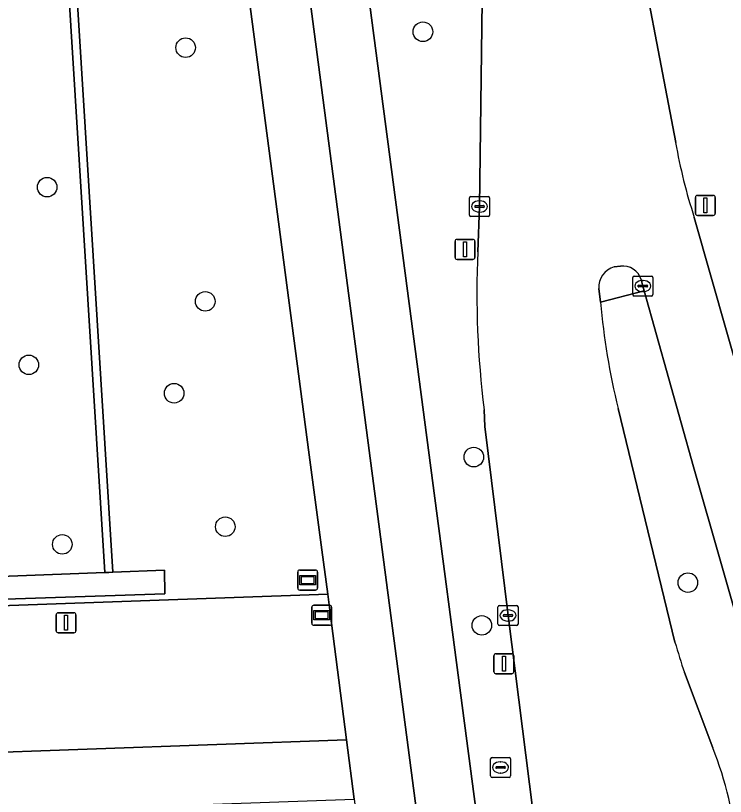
# Model space of a CAD drawing. Extents: x 160554 to 161248, y 385329 to 386506.
# Drawn here: x 161074.62 to 161110.11, y 386232.72 to 386271.75 of the extents above; entities that cross this region are included whole.
import ezdxf

# ---------------------------------------------------------------- set-up
doc = ezdxf.new("R2010")
doc.units = 0
for name, color, linetype in [('IMGEO_Berm_groen', 7, 'Continuous'), ('IMGEO_Boom', 7, 'Continuous'), ('IMGEO_Fietspad_gesloten', 7, 'Continuous'), ('IMGEO_Groenvoorziening', 7, 'Continuous'), ('IMGEO_Haag', 7, 'Continuous'), ('IMGEO_Kolk', 7, 'Continuous'), ('IMGEO_Lichtmast', 7, 'Continuous'), ('IMGEO_Rijbaan_lokaal_open', 7, 'Continuous'), ('IMGEO_Rijbaan_regionaal_gesloten', 7, 'Continuous'), ('IMGEO_Rioolput', 7, 'Continuous'), ('IMGEO_Verkeerseiland_gesloten', 7, 'Continuous'), ('IMGEO_Voetpad_open', 7, 'Continuous'), ('IMGEO_Wegwijzer', 7, 'Continuous')]:
    doc.layers.add(name, color=color, linetype=linetype)

msp = doc.modelspace()

# ---------------------------------------------------------------- linework, layer by layer
at = {"layer": 'IMGEO_Berm_groen'}
for points in [[(161077.345, 386376.505), (161078.83, 386372.209), (161080.097, 386368.758), (161081.351, 386365.382), (161086.632, 386352.57), (161090.078, 386344.225), (161095.385, 386331.101), (161096.772, 386327.199), (161097.887, 386323.643), (161098.842, 386320.32), (161099.895, 386316.231), (161100.299, 386314.254), (161100.936, 386310.292), (161105.199, 386278.358), (161105.348, 386277.358), (161107.62, 386265.4)], [(161085.848, 386312.903), (161087.19, 386307.026), (161088.889, 386298.451), (161103.567, 386187.092), (161104.297, 386182.605)], [(161097.73, 386259.946), (161097.814, 386262.207), (161097.943, 386272.48), (161097.892, 386274.823)], [(161108.553, 386261.659), (161111.838, 386250.069), (161114.385, 386241.168), (161115.5, 386237.06)], [(161111.37, 386239.186), (161108.516, 386249.199), (161106.051, 386257.989), (161103.866, 386257.428)], [(161098.078, 386251.208), (161098.042, 386252.048)], [(161104.748, 386252.11), (161107.586, 386240.431)], [(161107.372, 386182.902), (161107.315, 386183.197), (161106.751, 386186.787), (161102.647, 386214.849), (161101.721, 386222.134), (161099.239, 386241.761), (161098.078, 386251.208)], [(161108.06, 386238.906), (161109.474, 386235.148)]]:
    msp.add_lwpolyline(points, dxfattribs=at)
for centre, radius, start, end in [((161133.024, 386269.749), 25.774, 189.7142, 198.2934), ((161144.914, 386257.855), 47.231, 177.4623, 187.0621), ((161137.11, 386260.209), 33.36, 184.7826, 194.0512), ((161134.811, 386248.057), 28.273, 195.6479, 198.8846), ((161092.498, 386228.38), 18.275, 5.0363, 21.7377)]:
    msp.add_arc(centre, radius, start, end, dxfattribs=at)
at = {"layer": 'IMGEO_Boom'}
for centre in [(161094.984, 386270.94), (161083.121, 386270.146), (161076.198, 386263.173), (161084.103, 386257.462), (161075.283, 386254.291), (161082.547, 386252.872), (161097.528, 386249.679), (161085.104, 386246.199), (161076.957, 386245.317), (161108.23, 386243.404), (161097.93, 386241.266)]:
    msp.add_circle(centre, 0.489, dxfattribs=at)
at = {"layer": 'IMGEO_Fietspad_gesloten'}
for points in [[(161100.821, 386181.042), (161104.363, 386179.719), (161104.297, 386182.605), (161103.567, 386187.092), (161088.889, 386298.451), (161087.19, 386307.026), (161085.848, 386312.903)], [(161089.26, 386273.118), (161100.316, 386188.979), (161100.833, 386185.089)]]:
    msp.add_lwpolyline(points, dxfattribs=at)
at = {"layer": 'IMGEO_Groenvoorziening'}
for points in [[(161076.522, 386291.65), (161079.479, 386243.925), (161082.072, 386244.022), (161082.082, 386242.845), (161065.65, 386242.292), (161065.584, 386243.401), (161079.079, 386243.909), (161076.124, 386291.618)], [(161076.124, 386291.618), (161079.079, 386243.909), (161079.279, 386243.917), (161079.479, 386243.925), (161076.522, 386291.65)], [(161070.939, 386285.189), (161071.538, 386268.247), (161071.837, 386259.923), (161073.483, 386259.918), (161073.528, 386259.008), (161071.87, 386258.998), (161072.408, 386243.993), (161067.444, 386243.833), (161065.315, 386243.764), (161065.4, 386241.944), (161090.225, 386242.834), (161089.929, 386245.048), (161089.261, 386250.038), (161084.554, 386285.892)]]:
    msp.add_lwpolyline(points, dxfattribs=at)
msp.add_lwpolyline([(161082.072, 386244.022), (161079.479, 386243.925), (161079.279, 386243.917), (161079.079, 386243.909), (161065.584, 386243.401), (161065.65, 386242.292), (161082.082, 386242.845)], close=True, dxfattribs=at)
at = {"layer": 'IMGEO_Haag'}
msp.add_lwpolyline([(161076.124, 386291.618), (161079.079, 386243.909), (161079.279, 386243.917), (161079.479, 386243.925), (161076.522, 386291.65)], dxfattribs=at)
msp.add_lwpolyline([(161082.072, 386244.022), (161079.479, 386243.925), (161079.279, 386243.917), (161079.079, 386243.909), (161065.584, 386243.401), (161065.65, 386242.292), (161082.082, 386242.845)], close=True, dxfattribs=at)
at = {"layer": 'IMGEO_Kolk'}
for p, q in [((161097.313, 386261.781), (161097.313, 386262.633)), ((161097.388, 386262.707), (161098.24, 386262.707)), ((161098.314, 386262.633), (161098.314, 386261.781)), ((161097.572, 386262.201), (161097.572, 386262.213)), ((161098.01, 386262.164), (161097.612, 386262.164)), ((161097.615, 386262.25), (161098.013, 386262.25)), ((161097.801, 386262.487), (161097.826, 386262.487)), ((161098.056, 386262.213), (161098.056, 386262.201)), ((161097.824, 386261.927), (161097.799, 386261.927)), ((161098.24, 386261.707), (161097.388, 386261.707)), ((161105.477, 386257.803), (161105.477, 386258.655)), ((161105.552, 386258.729), (161106.404, 386258.729)), ((161106.478, 386258.655), (161106.478, 386257.803)), ((161105.736, 386258.223), (161105.736, 386258.235)), ((161105.779, 386258.272), (161106.177, 386258.272)), ((161105.965, 386258.509), (161105.99, 386258.509)), ((161106.22, 386258.235), (161106.22, 386258.223)), ((161106.174, 386258.186), (161105.776, 386258.186)), ((161105.988, 386257.949), (161105.963, 386257.949)), ((161106.404, 386257.729), (161105.552, 386257.729)), ((161098.813, 386242.261), (161099.665, 386242.261)), ((161098.738, 386241.335), (161098.738, 386242.187)), ((161099.226, 386242.041), (161099.251, 386242.041)), ((161099.739, 386242.187), (161099.739, 386241.335)), ((161098.997, 386241.755), (161098.997, 386241.767)), ((161099.435, 386241.718), (161099.037, 386241.718)), ((161099.04, 386241.804), (161099.438, 386241.804)), ((161099.249, 386241.481), (161099.224, 386241.481)), ((161099.481, 386241.767), (161099.481, 386241.755)), ((161099.665, 386241.261), (161098.813, 386241.261))]:
    msp.add_line(p, q, dxfattribs=at)
for points in [[(161097.313, 386261.781), (161097.313, 386262.633)], [(161097.388, 386262.707), (161098.24, 386262.707)], [(161098.314, 386262.633), (161098.314, 386261.781)], [(161098.24, 386261.707), (161097.388, 386261.707)], [(161105.477, 386257.803), (161105.477, 386258.655)], [(161105.552, 386258.729), (161106.404, 386258.729)], [(161106.478, 386258.655), (161106.478, 386257.803)], [(161106.404, 386257.729), (161105.552, 386257.729)], [(161098.813, 386242.261), (161099.665, 386242.261)], [(161098.738, 386241.335), (161098.738, 386242.187)], [(161099.739, 386242.187), (161099.739, 386241.335)], [(161099.665, 386241.261), (161098.813, 386241.261)]]:
    msp.add_lwpolyline(points, dxfattribs=at)
for centre, radius, start, end in [((161097.39, 386262.631), 0.0765, 91.552, 178.448), ((161097.39, 386262.631), 0.0765, 91.552, 178.448), ((161098.238, 386262.631), 0.0765, 1.552, 88.448), ((161098.238, 386262.631), 0.0765, 1.552, 88.448), ((161097.612, 386262.21), 0.0403, 85.8775, 175.7526), ((161097.609, 386262.2), 0.0366, 178.938, 274.7102), ((161098.013, 386262.207), 0.043, 264.8664, 352.4533), ((161098.017, 386262.212), 0.0386, 1.7309, 96.639), ((161097.39, 386261.783), 0.0765, 181.552, 268.448), ((161097.39, 386261.783), 0.0765, 181.552, 268.448), ((161098.238, 386261.783), 0.0765, 271.552, 358.448), ((161098.238, 386261.783), 0.0765, 271.552, 358.448), ((161105.554, 386258.653), 0.0765, 91.552, 178.448), ((161105.554, 386258.653), 0.0765, 91.552, 178.448), ((161106.402, 386258.653), 0.0765, 1.552, 88.448), ((161106.402, 386258.653), 0.0765, 1.552, 88.448), ((161105.776, 386258.232), 0.0403, 85.8775, 175.7526), ((161106.181, 386258.234), 0.0386, 1.7309, 96.639), ((161105.773, 386258.222), 0.0366, 178.938, 274.7102), ((161106.177, 386258.229), 0.043, 264.8664, 352.4533), ((161105.554, 386257.805), 0.0765, 181.552, 268.448), ((161105.554, 386257.805), 0.0765, 181.552, 268.448), ((161106.402, 386257.805), 0.0765, 271.552, 358.448), ((161106.402, 386257.805), 0.0765, 271.552, 358.448), ((161098.815, 386242.185), 0.0765, 91.552, 178.448), ((161098.815, 386242.185), 0.0765, 91.552, 178.448), ((161099.663, 386242.185), 0.0765, 1.552, 88.448), ((161099.663, 386242.185), 0.0765, 1.552, 88.448), ((161099.037, 386241.764), 0.0403, 85.8775, 175.7526), ((161099.034, 386241.754), 0.0366, 178.938, 274.7102), ((161099.438, 386241.761), 0.043, 264.8664, 352.4533), ((161099.442, 386241.766), 0.0386, 1.7309, 96.639), ((161098.815, 386241.337), 0.0765, 181.552, 268.448), ((161098.815, 386241.337), 0.0765, 181.552, 268.448), ((161099.663, 386241.337), 0.0765, 271.552, 358.448), ((161099.663, 386241.337), 0.0765, 271.552, 358.448)]:
    msp.add_arc(centre, radius, start, end, dxfattribs=at)
for centre, major_axis, ratio, start_param, end_param in [((161097.8, 386262.207), (-0.387, 0.002), 0.722429, 4.712389, 7.853982), ((161097.825, 386262.207), (-0.39, 0.002), 0.717154, 1.570796, 4.712389), ((161105.964, 386258.229), (-0.387, 0.002), 0.722429, 4.712389, 7.853982), ((161105.989, 386258.229), (-0.39, 0.002), 0.717154, 1.570796, 4.712389), ((161099.225, 386241.761), (-0.387, 0.002), 0.722429, 4.712389, 7.853982), ((161099.25, 386241.761), (-0.39, 0.002), 0.717154, 1.570796, 4.712389)]:
    msp.add_ellipse(centre, major_axis=major_axis, ratio=ratio, start_param=start_param, end_param=end_param, dxfattribs=at)
at = {"layer": 'IMGEO_Lichtmast'}
for p, q in [((161108.608, 386261.864), (161108.608, 386262.664)), ((161108.608, 386262.664), (161108.608, 386261.864)), ((161108.708, 386262.764), (161109.498, 386262.764)), ((161109.498, 386262.764), (161108.708, 386262.764)), ((161109.598, 386262.664), (161109.598, 386261.864)), ((161109.598, 386261.864), (161109.598, 386262.664)), ((161109.498, 386261.764), (161108.708, 386261.764)), ((161108.708, 386261.764), (161109.498, 386261.764)), ((161096.591, 386259.664), (161096.591, 386260.464)), ((161096.591, 386260.464), (161096.591, 386259.664)), ((161096.691, 386260.564), (161097.481, 386260.564)), ((161097.481, 386260.564), (161096.691, 386260.564)), ((161097.581, 386260.464), (161097.581, 386259.664)), ((161097.581, 386259.664), (161097.581, 386260.464)), ((161097.481, 386259.564), (161096.691, 386259.564)), ((161096.691, 386259.564), (161097.481, 386259.564)), ((161076.748, 386241.895), (161077.538, 386241.895)), ((161077.538, 386241.895), (161076.748, 386241.895)), ((161076.648, 386240.995), (161076.648, 386241.795)), ((161076.648, 386241.795), (161076.648, 386240.995)), ((161077.638, 386241.795), (161077.638, 386240.995)), ((161077.638, 386240.995), (161077.638, 386241.795)), ((161077.538, 386240.895), (161076.748, 386240.895)), ((161076.748, 386240.895), (161077.538, 386240.895)), ((161098.537, 386238.951), (161098.537, 386239.751)), ((161098.537, 386239.751), (161098.537, 386238.951)), ((161098.637, 386239.851), (161099.427, 386239.851)), ((161099.427, 386239.851), (161098.637, 386239.851)), ((161099.527, 386239.751), (161099.527, 386238.951)), ((161099.527, 386238.951), (161099.527, 386239.751)), ((161099.427, 386238.851), (161098.637, 386238.851)), ((161098.637, 386238.851), (161099.427, 386238.851))]:
    msp.add_line(p, q, dxfattribs=at)
for points in [[(161109.028, 386262.639), (161109.178, 386262.639), (161109.178, 386261.889), (161109.028, 386261.889), (161109.028, 386262.639)], [(161097.011, 386260.439), (161097.161, 386260.439), (161097.161, 386259.689), (161097.011, 386259.689), (161097.011, 386260.439)], [(161077.068, 386241.77), (161077.218, 386241.77), (161077.218, 386241.02), (161077.068, 386241.02), (161077.068, 386241.77)], [(161098.957, 386239.726), (161099.107, 386239.726), (161099.107, 386238.976), (161098.957, 386238.976), (161098.957, 386239.726)]]:
    msp.add_lwpolyline(points, dxfattribs=at)
for centre, start, end in [((161108.708, 386262.664), 90, 180), ((161108.708, 386262.664), 90, 180), ((161109.498, 386262.664), 0, 90), ((161109.498, 386262.664), 360, 90), ((161108.708, 386261.864), 180, 270), ((161108.708, 386261.864), 180, 270), ((161109.498, 386261.864), 270, 0), ((161109.498, 386261.864), 270, 0), ((161096.691, 386260.464), 90, 180), ((161096.691, 386260.464), 90, 180), ((161097.481, 386260.464), 0, 90), ((161097.481, 386260.464), 360, 90), ((161096.691, 386259.664), 180, 270), ((161096.691, 386259.664), 180, 270), ((161097.481, 386259.664), 270, 0), ((161097.481, 386259.664), 270, 0), ((161076.748, 386241.795), 90, 180), ((161076.748, 386241.795), 90, 180), ((161077.538, 386241.795), 0, 90), ((161077.538, 386241.795), 360, 90), ((161076.748, 386240.995), 180, 270), ((161076.748, 386240.995), 180, 270), ((161077.538, 386240.995), 270, 0), ((161077.538, 386240.995), 270, 0), ((161098.637, 386239.751), 90, 180), ((161098.637, 386239.751), 90, 180), ((161099.427, 386239.751), 0, 90), ((161099.427, 386239.751), 360, 90), ((161098.637, 386238.951), 180, 270), ((161098.637, 386238.951), 180, 270), ((161099.427, 386238.951), 270, 0), ((161099.427, 386238.951), 270, 0)]:
    msp.add_arc(centre, 0.1, start, end, dxfattribs=at)
at = {"layer": 'IMGEO_Rijbaan_lokaal_open'}
msp.add_lwpolyline([(161006.766, 386229.554), (161006.992, 386229.56), (161006.887, 386232.512), (161091.167, 386235.549), (161090.33, 386242.022), (161090.225, 386242.834), (161065.4, 386241.944), (161065.315, 386243.764), (161063.607, 386243.701), (161063.306, 386243.69), (161063.378, 386241.885), (161045.719, 386241.253), (161045.657, 386243.043), (161043.633, 386242.987), (161043.691, 386241.186), (161027.484, 386240.579), (161027.415, 386242.374), (161025.402, 386242.334), (161025.468, 386240.533), (161010.886, 386239.988), (161010.826, 386241.78), (161006.644, 386241.64), (161006.726, 386239.847), (160992.391, 386239.359)], dxfattribs=at)
at = {"layer": 'IMGEO_Rijbaan_regionaal_gesloten'}
for points in [[(161107.62, 386265.4), (161105.348, 386277.358), (161105.199, 386278.358), (161100.936, 386310.292), (161100.299, 386314.254), (161099.895, 386316.231), (161098.842, 386320.32), (161097.887, 386323.643), (161096.772, 386327.199), (161095.385, 386331.101), (161090.078, 386344.225), (161086.632, 386352.57), (161081.351, 386365.382), (161080.097, 386368.758), (161078.83, 386372.209), (161077.345, 386376.505)], [(161097.892, 386274.823), (161097.943, 386272.48), (161097.814, 386262.207), (161097.73, 386259.946)], [(161115.5, 386237.06), (161114.385, 386241.168), (161111.838, 386250.069), (161108.553, 386261.659)], [(161104.544, 386259.185), (161104.861, 386259.226)], [(161105.894, 386258.553), (161105.978, 386258.229), (161106.051, 386257.989), (161108.516, 386249.199), (161111.37, 386239.186)], [(161103.866, 386257.428), (161103.775, 386258.102)], [(161098.042, 386252.048), (161098.078, 386251.208), (161099.239, 386241.761), (161101.721, 386222.134), (161102.647, 386214.849), (161106.751, 386186.787), (161107.315, 386183.197), (161107.372, 386182.902), (161107.666, 386180.122)], [(161107.586, 386240.431), (161104.748, 386252.11)], [(161109.474, 386235.148), (161108.06, 386238.906)]]:
    msp.add_lwpolyline(points, dxfattribs=at)
for centre, radius, start, end in [((161133.024, 386269.749), 25.774, 189.7142, 198.2934), ((161144.914, 386257.855), 47.231, 177.4623, 187.0621), ((161104.827, 386258.169), 1.054, 105.5854, 183.6601), ((161104.976, 386258.274), 0.959, 16.9228, 96.9086), ((161137.11, 386260.209), 33.36, 184.7826, 194.0512), ((161134.811, 386248.057), 28.273, 195.6479, 198.8846), ((161092.498, 386228.38), 18.275, 5.0363, 21.7377)]:
    msp.add_arc(centre, radius, start, end, dxfattribs=at)
at = {"layer": 'IMGEO_Rioolput'}
for p, q in [((161098.366, 386233.739), (161098.366, 386234.591)), ((161098.441, 386234.665), (161099.293, 386234.665)), ((161098.854, 386234.445), (161098.879, 386234.445)), ((161099.367, 386234.591), (161099.367, 386233.739)), ((161098.625, 386234.159), (161098.625, 386234.171)), ((161099.063, 386234.122), (161098.665, 386234.122)), ((161098.668, 386234.208), (161099.066, 386234.208)), ((161099.109, 386234.171), (161099.109, 386234.159)), ((161099.293, 386233.665), (161098.441, 386233.665)), ((161098.877, 386233.885), (161098.852, 386233.885))]:
    msp.add_line(p, q, dxfattribs=at)
for points in [[(161098.366, 386233.739), (161098.366, 386234.591)], [(161098.441, 386234.665), (161099.293, 386234.665)], [(161099.367, 386234.591), (161099.367, 386233.739)], [(161099.293, 386233.665), (161098.441, 386233.665)]]:
    msp.add_lwpolyline(points, dxfattribs=at)
for centre, radius, start, end in [((161098.443, 386234.589), 0.0765, 91.552, 178.448), ((161098.443, 386234.589), 0.0765, 91.552, 178.448), ((161099.291, 386234.589), 0.0765, 1.552, 88.448), ((161099.291, 386234.589), 0.0765, 1.552, 88.448), ((161098.665, 386234.168), 0.0403, 85.8775, 175.7526), ((161098.662, 386234.158), 0.0366, 178.938, 274.7102), ((161099.066, 386234.165), 0.043, 264.8664, 352.4533), ((161099.07, 386234.17), 0.0386, 1.7309, 96.639), ((161098.443, 386233.741), 0.0765, 181.552, 268.448), ((161098.443, 386233.741), 0.0765, 181.552, 268.448), ((161099.291, 386233.741), 0.0765, 271.552, 358.448), ((161099.291, 386233.741), 0.0765, 271.552, 358.448)]:
    msp.add_arc(centre, radius, start, end, dxfattribs=at)
for centre, major_axis, ratio, start_param, end_param in [((161098.853, 386234.165), (-0.387, 0.002), 0.722429, 4.712389, 7.853982), ((161098.878, 386234.165), (-0.39, 0.002), 0.717154, 1.570796, 4.712389)]:
    msp.add_ellipse(centre, major_axis=major_axis, ratio=ratio, start_param=start_param, end_param=end_param, dxfattribs=at)
at = {"layer": 'IMGEO_Verkeerseiland_gesloten'}
for points in [[(161104.861, 386259.226), (161104.544, 386259.185)], [(161103.866, 386257.428), (161106.051, 386257.989), (161105.978, 386258.229), (161105.894, 386258.553)], [(161103.775, 386258.102), (161103.866, 386257.428)]]:
    msp.add_lwpolyline(points, dxfattribs=at)
for centre, radius, start, end in [((161104.827, 386258.169), 1.054, 105.5854, 183.6601), ((161104.976, 386258.274), 0.959, 16.9228, 96.9086)]:
    msp.add_arc(centre, radius, start, end, dxfattribs=at)
at = {"layer": 'IMGEO_Voetpad_open'}
for points in [[(161100.833, 386185.089), (161100.316, 386188.979), (161089.26, 386273.118), (161086.241, 386295.246), (161086.079, 386296.166), (161084.286, 386305.882), (161083.729, 386308.669), (161083.216, 386310.933), (161081.816, 386315.743), (161080.881, 386318.658), (161079.887, 386321.461), (161078.711, 386324.52), (161077.526, 386327.456), (161070.293, 386345.132), (161062.895, 386363.243), (161062.156, 386365.13), (161061.489, 386367.043), (161055.778, 386384.113), (161055.496, 386385.09), (161054.016, 386391.936), (161053.244, 386395.895), (161051.479, 386405.774), (161048.936, 386422.601)], [(161081.753, 386305.805), (161083.386, 386294.096), (161084.554, 386285.892), (161089.261, 386250.038), (161089.929, 386245.048), (161090.225, 386242.834), (161090.33, 386242.022), (161091.167, 386235.549), (161091.551, 386232.577), (161092.259, 386227.303), (161097.665, 386186.145), (161097.833, 386184.867)]]:
    msp.add_lwpolyline(points, dxfattribs=at)
msp.add_lwpolyline([(161091.167, 386235.549), (161006.887, 386232.512), (161006.992, 386229.56), (161008.412, 386229.601), (161009.432, 386229.63), (161011.334, 386229.705), (161012.358, 386229.742), (161072.616, 386231.895), (161073.799, 386231.937), (161075.801, 386232.022), (161076.964, 386232.063), (161091.551, 386232.577)], close=True, dxfattribs=at)
at = {"layer": 'IMGEO_Wegwijzer'}
for p, q in [((161088.725, 386243.133), (161088.725, 386243.933)), ((161088.725, 386243.933), (161088.725, 386243.133)), ((161088.825, 386244.033), (161089.615, 386244.033)), ((161089.615, 386244.033), (161088.825, 386244.033)), ((161089.715, 386243.933), (161089.715, 386243.133)), ((161089.715, 386243.133), (161089.715, 386243.933)), ((161089.615, 386243.033), (161088.825, 386243.033)), ((161088.825, 386243.033), (161089.615, 386243.033)), ((161089.531, 386242.272), (161090.321, 386242.272)), ((161090.321, 386242.272), (161089.531, 386242.272)), ((161089.431, 386241.372), (161089.431, 386242.172)), ((161089.431, 386242.172), (161089.431, 386241.372)), ((161090.421, 386242.172), (161090.421, 386241.372)), ((161090.421, 386241.372), (161090.421, 386242.172)), ((161090.321, 386241.272), (161089.531, 386241.272)), ((161089.531, 386241.272), (161090.321, 386241.272))]:
    msp.add_line(p, q, dxfattribs=at)
for points in [[(161088.826, 386243.765), (161089.614, 386243.765), (161089.614, 386243.301), (161088.826, 386243.301), (161088.826, 386243.765)], [(161088.891, 386243.7), (161088.891, 386243.366), (161089.549, 386243.366), (161089.549, 386243.7), (161088.891, 386243.7)], [(161089.532, 386242.004), (161090.32, 386242.004), (161090.32, 386241.54), (161089.532, 386241.54), (161089.532, 386242.004)], [(161089.597, 386241.939), (161089.597, 386241.605), (161090.255, 386241.605), (161090.255, 386241.939), (161089.597, 386241.939)]]:
    msp.add_lwpolyline(points, dxfattribs=at)
for centre, start, end in [((161088.825, 386243.933), 90, 180), ((161088.825, 386243.933), 90, 180), ((161089.615, 386243.933), 0, 90), ((161089.615, 386243.933), 360, 90), ((161088.825, 386243.133), 180, 270), ((161088.825, 386243.133), 180, 270), ((161089.615, 386243.133), 270, 0), ((161089.615, 386243.133), 270, 0), ((161089.531, 386242.172), 90, 180), ((161089.531, 386242.172), 90, 180), ((161090.321, 386242.172), 0, 90), ((161090.321, 386242.172), 360, 90), ((161089.531, 386241.372), 180, 270), ((161089.531, 386241.372), 180, 270), ((161090.321, 386241.372), 270, 0), ((161090.321, 386241.372), 270, 0)]:
    msp.add_arc(centre, 0.1, start, end, dxfattribs=at)

doc.saveas('drawing.dxf')
